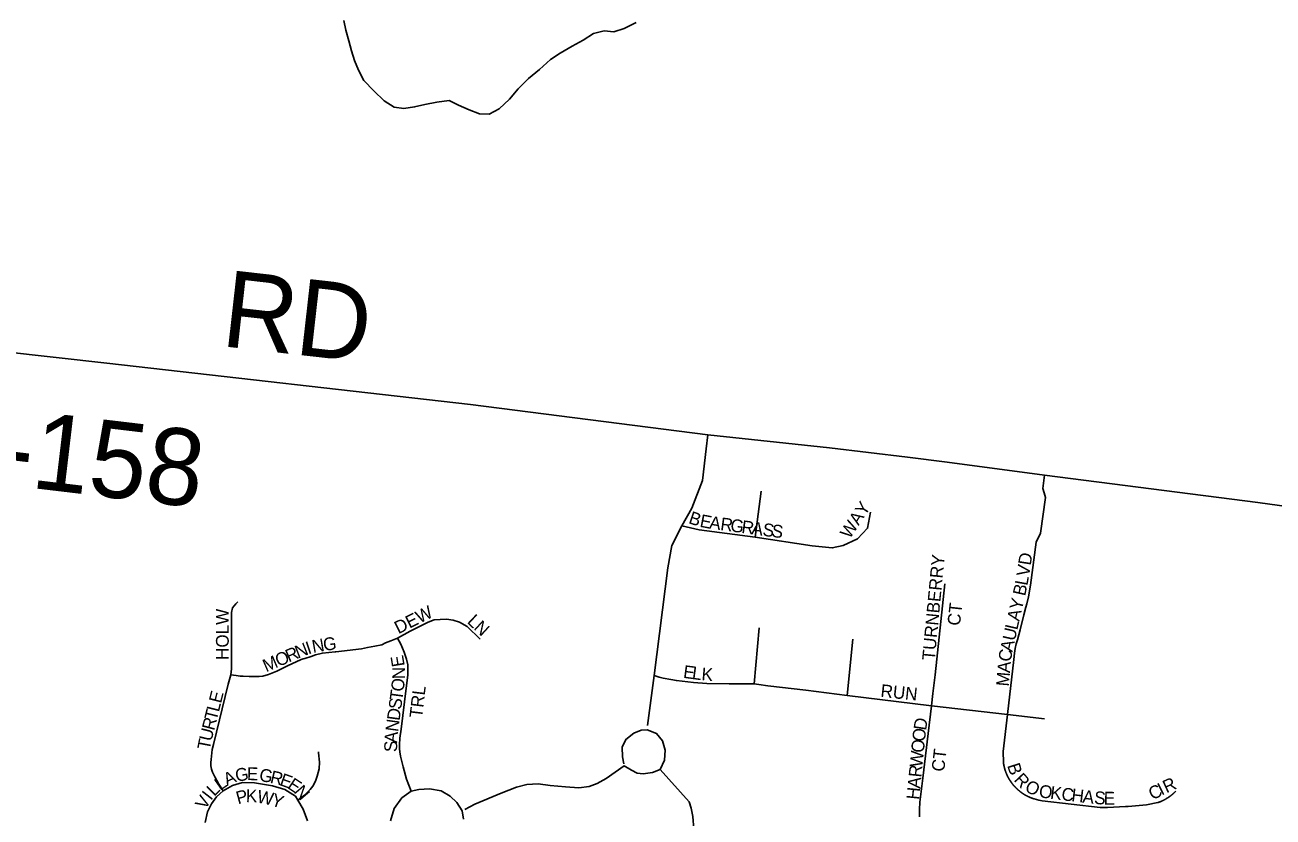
# Model space of a CAD drawing. Extents: x 0 to 1064, y 0 to 440.
# Drawn here: x 240.8 to 255.63, y 114.64 to 124.05 of the extents above; entities that cross this region are included whole.
import ezdxf

# ---------------------------------------------------------------- set-up
doc = ezdxf.new("R2010")
doc.units = 0
for name, color, linetype in [('GM_X_Minor_River', 7, 'Continuous'), ('GM_X_Township_Road', 7, 'Continuous'), ('GM_X_Township_Road_Text', 7, 'Continuous'), ('GM_X_Township_Subdivision', 7, 'Continuous'), ('GM_X_Township_Subdivision_Text', 7, 'Continuous')]:
    doc.layers.add(name, color=color, linetype=linetype)

msp = doc.modelspace()

# ---------------------------------------------------------------- linework, layer by layer
at = {"layer": 'GM_X_Minor_River'}
msp.add_lwpolyline([(248.06, 124.079), (247.919, 124.008), (247.797, 123.968), (247.682, 123.981), (247.553, 123.947), (247.43, 123.87), (247.302, 123.799), (247.16, 123.716), (247.044, 123.639), (246.914, 123.52), (246.784, 123.412), (246.661, 123.293), (246.555, 123.167), (246.432, 123.054), (246.315, 122.989), (246.2, 122.996), (246.079, 123.041), (245.952, 123.098), (245.838, 123.154), (245.692, 123.132), (245.551, 123.104), (245.429, 123.076), (245.301, 123.059), (245.186, 123.073), (245.066, 123.148), (244.946, 123.266), (244.826, 123.389), (244.762, 123.511), (244.715, 123.628), (244.68, 123.744), (244.646, 123.86), (244.612, 123.988), (244.589, 124.104)], dxfattribs=at)
at = {"layer": 'GM_X_Township_Road'}
for points in [[(229.623, 121.297), (233.057, 120.957), (234.045, 120.859), (237.191, 120.545), (237.343, 120.53), (241.771, 120.032), (246.092, 119.543), (248.914, 119.184), (250.359, 119.027), (251.284, 118.916)], [(251.284, 118.916), (251.755, 118.859), (252.912, 118.706), (255.445, 118.378), (257.907, 118.041)]]:
    msp.add_lwpolyline(points, dxfattribs=at)
at = {"layer": 'GM_X_Township_Subdivision'}
for points in [[(248.195, 115.73), (248.274, 116.324), (248.436, 117.602), (248.485, 117.867), (248.605, 118.102), (248.721, 118.314), (248.849, 118.639), (248.893, 119.017), (248.914, 119.184)], [(252.474, 115.862), (252.548, 116.514), (252.557, 116.589), (252.564, 116.647), (252.577, 116.702), (252.59, 116.75), (252.621, 116.868), (252.668, 117.045), (252.691, 117.135), (252.702, 117.177), (252.72, 117.26), (252.745, 117.399), (252.811, 117.908), (252.864, 118.015), (252.924, 118.44), (252.908, 118.493), (252.893, 118.546), (252.912, 118.706)], [(249.473, 117.966), (249.545, 118.516)], [(248.605, 118.102), (248.81, 118.055), (249.473, 117.966), (250.15, 117.864), (250.39, 117.841), (250.521, 117.867), (250.691, 117.948), (250.81, 118.073), (250.845, 118.264)], [(251.568, 115.964), (251.586, 116.11), (251.612, 116.332), (251.727, 117.415)], [(243.156, 114.956), (243.104, 115.037), (243.055, 115.122), (243.03, 115.179), (243.016, 115.214), (243.009, 115.253), (243.009, 115.292), (243.012, 115.328), (243.019, 115.406), (243.026, 115.448), (243.041, 115.508), (243.214, 116.224), (243.246, 116.333), (243.253, 116.404), (243.253, 117.074), (243.267, 117.127), (243.306, 117.176), (243.331, 117.201)], [(243.246, 116.333), (243.31, 116.326), (243.356, 116.319), (243.391, 116.316), (243.462, 116.312), (243.512, 116.312), (243.582, 116.312), (243.625, 116.319), (243.692, 116.337), (243.791, 116.376), (243.919, 116.44), (244.082, 116.514), (244.105, 116.522), (244.124, 116.528), (244.199, 116.549), (244.252, 116.571), (244.333, 116.592), (244.485, 116.606), (244.493, 116.607), (244.797, 116.641), (244.871, 116.656), (244.956, 116.673), (245.038, 116.691), (245.084, 116.712), (245.148, 116.737), (245.225, 116.767), (245.378, 116.85), (245.59, 116.96), (245.661, 116.985), (245.732, 116.992), (245.806, 116.996), (245.888, 116.981), (245.962, 116.96), (246.054, 116.907), (246.206, 116.758)], [(249.462, 116.225), (249.522, 116.891)], [(245.388, 114.951), (245.331, 115.096), (245.292, 115.242), (245.261, 115.367), (245.255, 115.419), (245.249, 115.455), (245.249, 115.501), (245.255, 115.583), (245.268, 115.69), (245.31, 116.012), (245.328, 116.174), (245.35, 116.329), (245.35, 116.381), (245.347, 116.454), (245.332, 116.521), (245.304, 116.603), (245.265, 116.697), (245.225, 116.767)], [(250.568, 116.086), (250.635, 116.755)], [(248.274, 116.324), (248.335, 116.306), (248.381, 116.294), (248.474, 116.277), (248.54, 116.265), (248.743, 116.242), (248.902, 116.23), (249.166, 116.228), (249.462, 116.225), (249.519, 116.219), (249.624, 116.204), (250.078, 116.152), (250.568, 116.086), (251.568, 115.964), (252.474, 115.862)], [(251.427, 114.648), (251.426, 114.734), (251.432, 114.82), (251.466, 115.108), (251.529, 115.637), (251.568, 115.964)], [(252.474, 115.862), (252.422, 115.424), (252.423, 115.293), (252.424, 115.291), (252.424, 115.29), (252.424, 115.288), (252.424, 115.286), (252.425, 115.285), (252.425, 115.283), (252.425, 115.281), (252.425, 115.28), (252.426, 115.278), (252.426, 115.276), (252.426, 115.275), (252.426, 115.273), (252.427, 115.272), (252.427, 115.27), (252.427, 115.268), (252.428, 115.267), (252.428, 115.265), (252.428, 115.263), (252.429, 115.262), (252.429, 115.26), (252.429, 115.259), (252.43, 115.257), (252.43, 115.255), (252.43, 115.254), (252.431, 115.252), (252.431, 115.25), (252.431, 115.249), (252.432, 115.247), (252.432, 115.246), (252.432, 115.244), (252.433, 115.242), (252.433, 115.241), (252.434, 115.239), (252.434, 115.238), (252.434, 115.236), (252.435, 115.234), (252.435, 115.233), (252.436, 115.231), (252.436, 115.229), (252.436, 115.228), (252.437, 115.226), (252.437, 115.225), (252.438, 115.223), (252.438, 115.221), (252.439, 115.22), (252.439, 115.218), (252.439, 115.217), (252.44, 115.215), (252.44, 115.214), (252.441, 115.212), (252.441, 115.21), (252.442, 115.209), (252.442, 115.207), (252.443, 115.206), (252.443, 115.204), (252.444, 115.202), (252.444, 115.201), (252.445, 115.199), (252.445, 115.198), (252.446, 115.196), (252.446, 115.195), (252.447, 115.193), (252.447, 115.191), (252.448, 115.19), (252.449, 115.188), (252.449, 115.187), (252.45, 115.185), (252.45, 115.184), (252.451, 115.182), (252.451, 115.181), (252.452, 115.179), (252.453, 115.177), (252.453, 115.176), (252.454, 115.174), (252.454, 115.173), (252.455, 115.171), (252.456, 115.17), (252.456, 115.168), (252.457, 115.167), (252.457, 115.165), (252.458, 115.164), (252.459, 115.162), (252.459, 115.16), (252.46, 115.159), (252.461, 115.157), (252.461, 115.156), (252.462, 115.154), (252.462, 115.153), (252.463, 115.151), (252.464, 115.15), (252.464, 115.148), (252.465, 115.147), (252.466, 115.145), (252.467, 115.144), (252.467, 115.142), (252.468, 115.141), (252.469, 115.139), (252.469, 115.138), (252.47, 115.136), (252.471, 115.135), (252.471, 115.133), (252.472, 115.132), (252.473, 115.13), (252.474, 115.129), (252.474, 115.127), (252.475, 115.126), (252.476, 115.124), (252.477, 115.123), (252.477, 115.121), (252.478, 115.12), (252.479, 115.119), (252.48, 115.117), (252.48, 115.116), (252.481, 115.114), (252.482, 115.113), (252.483, 115.111), (252.484, 115.11), (252.484, 115.108), (252.485, 115.107), (252.486, 115.105), (252.487, 115.104), (252.488, 115.103), (252.488, 115.101), (252.489, 115.1), (252.49, 115.098), (252.491, 115.097), (252.492, 115.095), (252.493, 115.094), (252.493, 115.093), (252.494, 115.091), (252.495, 115.09), (252.496, 115.088), (252.497, 115.087), (252.498, 115.085), (252.499, 115.084), (252.5, 115.083), (252.5, 115.081), (252.501, 115.08), (252.502, 115.078), (252.503, 115.077), (252.504, 115.076), (252.505, 115.074), (252.506, 115.073), (252.507, 115.071), (252.508, 115.07), (252.509, 115.069), (252.509, 115.067), (252.51, 115.066), (252.511, 115.065), (252.512, 115.063), (252.513, 115.062), (252.514, 115.061), (252.515, 115.059), (252.516, 115.058), (252.517, 115.056), (252.518, 115.055), (252.519, 115.054), (252.52, 115.052), (252.521, 115.051), (252.522, 115.05), (252.523, 115.048), (252.524, 115.047), (252.525, 115.046), (252.526, 115.044), (252.527, 115.043), (252.528, 115.042), (252.529, 115.041), (252.53, 115.039), (252.531, 115.038), (252.532, 115.037), (252.533, 115.035), (252.534, 115.034), (252.535, 115.033), (252.536, 115.031), (252.537, 115.03), (252.538, 115.029), (252.539, 115.028), (252.54, 115.026), (252.541, 115.025), (252.542, 115.024), (252.543, 115.023), (252.545, 115.021), (252.546, 115.02), (252.547, 115.019), (252.548, 115.017), (252.549, 115.016), (252.55, 115.015), (252.551, 115.014), (252.552, 115.013), (252.553, 115.011), (252.554, 115.01), (252.555, 115.009), (252.557, 115.008), (252.558, 115.006), (252.559, 115.005), (252.56, 115.004), (252.561, 115.003), (252.562, 115.002), (252.563, 115), (252.564, 114.999), (252.566, 114.998), (252.567, 114.997), (252.568, 114.996), (252.569, 114.994), (252.57, 114.993), (252.571, 114.992), (252.573, 114.991), (252.574, 114.99), (252.575, 114.988), (252.576, 114.987), (252.577, 114.986), (252.578, 114.985), (252.58, 114.984), (252.581, 114.983), (252.582, 114.982), (252.583, 114.98), (252.584, 114.979), (252.586, 114.978), (252.587, 114.977), (252.588, 114.976), (252.589, 114.975), (252.59, 114.974), (252.592, 114.973), (252.593, 114.971), (252.594, 114.97), (252.595, 114.969), (252.597, 114.968), (252.598, 114.967), (252.599, 114.966), (252.6, 114.965), (252.602, 114.964), (252.603, 114.963), (252.604, 114.962), (252.605, 114.96), (252.607, 114.959), (252.608, 114.958), (252.609, 114.957), (252.61, 114.956), (252.611, 114.956), (252.612, 114.955), (252.613, 114.954), (252.614, 114.953), (252.616, 114.952), (252.617, 114.951), (252.618, 114.95), (252.619, 114.949), (252.621, 114.948), (252.622, 114.947), (252.623, 114.946), (252.625, 114.945), (252.626, 114.944), (252.627, 114.943), (252.629, 114.942), (252.63, 114.941), (252.631, 114.94), (252.633, 114.939), (252.634, 114.938), (252.635, 114.937), (252.637, 114.936), (252.638, 114.935), (252.639, 114.934), (252.641, 114.933), (252.642, 114.932), (252.643, 114.931), (252.645, 114.93), (252.646, 114.929), (252.647, 114.928), (252.649, 114.927), (252.65, 114.926), (252.652, 114.926), (252.653, 114.925), (252.654, 114.924), (252.656, 114.923), (252.657, 114.922), (252.658, 114.921), (252.66, 114.92), (252.661, 114.919), (252.663, 114.918), (252.664, 114.917), (252.665, 114.916), (252.667, 114.916), (252.668, 114.915), (252.67, 114.914), (252.671, 114.913), (252.672, 114.912), (252.674, 114.911), (252.675, 114.91), (252.677, 114.91), (252.678, 114.909), (252.68, 114.908), (252.681, 114.907), (252.682, 114.906), (252.684, 114.905), (252.685, 114.905), (252.687, 114.904), (252.688, 114.903), (252.69, 114.902), (252.691, 114.901), (252.693, 114.901), (252.694, 114.9), (252.695, 114.899), (252.697, 114.898), (252.698, 114.897), (252.7, 114.897), (252.701, 114.896), (252.703, 114.895), (252.704, 114.894), (252.706, 114.894), (252.707, 114.893), (252.709, 114.892), (252.71, 114.891), (252.712, 114.891), (252.713, 114.89), (252.715, 114.889), (252.716, 114.888), (252.718, 114.888), (252.719, 114.887), (252.721, 114.886), (252.722, 114.886), (252.724, 114.885), (252.725, 114.884), (252.727, 114.883), (252.728, 114.883), (252.73, 114.882), (252.731, 114.881), (252.733, 114.881), (252.734, 114.88), (252.736, 114.879), (252.737, 114.879), (252.739, 114.878), (252.74, 114.877), (252.742, 114.877), (252.743, 114.876), (252.745, 114.875), (252.746, 114.875), (252.748, 114.874), (252.749, 114.874), (252.751, 114.873), (252.752, 114.872), (252.754, 114.872), (252.756, 114.871), (252.757, 114.871), (252.759, 114.87), (252.76, 114.869), (252.762, 114.869), (252.763, 114.868), (252.765, 114.868), (252.766, 114.867), (252.768, 114.867), (252.769, 114.866), (252.771, 114.865), (252.773, 114.865), (252.774, 114.864), (252.776, 114.864), (252.777, 114.863), (252.779, 114.863), (252.78, 114.862), (252.782, 114.862), (252.784, 114.861), (252.785, 114.861), (252.787, 114.86), (252.788, 114.86), (252.79, 114.859), (252.846, 114.845), (252.886, 114.839), (253.574, 114.76), (253.575, 114.76), (253.577, 114.76), (253.578, 114.76), (253.58, 114.76), (253.581, 114.759), (253.583, 114.759), (253.585, 114.759), (253.586, 114.759), (253.588, 114.759), (253.59, 114.759), (253.591, 114.759), (253.593, 114.759), (253.594, 114.759), (253.596, 114.759), (253.598, 114.759), (253.599, 114.759), (253.601, 114.759), (253.602, 114.758), (253.604, 114.758), (253.606, 114.758), (253.607, 114.758), (253.609, 114.758), (253.61, 114.758), (253.612, 114.758), (253.614, 114.758), (253.615, 114.758), (253.617, 114.758), (253.619, 114.758), (253.62, 114.758), (253.622, 114.758), (253.623, 114.758), (253.625, 114.758), (253.627, 114.758), (253.628, 114.758), (253.63, 114.758), (253.631, 114.758), (253.633, 114.758), (253.635, 114.758), (253.636, 114.758), (253.638, 114.758), (253.639, 114.758), (253.641, 114.758), (253.643, 114.758), (253.644, 114.758), (253.646, 114.758), (253.648, 114.758), (253.649, 114.758), (253.651, 114.758), (253.652, 114.759), (253.654, 114.759), (253.656, 114.759), (253.657, 114.759), (253.659, 114.759), (253.66, 114.759), (253.661, 114.759), (253.875, 114.769), (253.905, 114.771), (254.123, 114.789), (254.26, 114.817), (254.262, 114.817), (254.263, 114.818), (254.265, 114.819), (254.266, 114.819), (254.268, 114.82), (254.269, 114.82), (254.271, 114.821), (254.273, 114.821), (254.274, 114.822), (254.276, 114.823), (254.277, 114.823), (254.279, 114.824), (254.28, 114.824), (254.282, 114.825), (254.283, 114.826), (254.285, 114.826), (254.286, 114.827), (254.288, 114.827), (254.29, 114.828), (254.291, 114.829), (254.293, 114.829), (254.294, 114.83), (254.296, 114.831), (254.297, 114.831), (254.299, 114.832), (254.3, 114.833), (254.302, 114.833), (254.303, 114.834), (254.305, 114.835), (254.306, 114.835), (254.308, 114.836), (254.309, 114.837), (254.311, 114.837), (254.312, 114.838), (254.314, 114.839), (254.315, 114.839), (254.317, 114.84), (254.318, 114.841), (254.32, 114.842), (254.321, 114.842), (254.323, 114.843), (254.324, 114.844), (254.326, 114.845), (254.327, 114.845), (254.329, 114.846), (254.33, 114.847), (254.332, 114.848), (254.333, 114.848), (254.335, 114.849), (254.336, 114.85), (254.338, 114.851), (254.339, 114.851), (254.341, 114.852), (254.342, 114.853), (254.343, 114.854), (254.345, 114.855), (254.346, 114.855), (254.348, 114.856), (254.349, 114.857), (254.351, 114.858), (254.352, 114.859), (254.354, 114.859), (254.355, 114.86), (254.356, 114.861), (254.357, 114.862), (254.358, 114.862), (254.359, 114.863), (254.361, 114.864), (254.362, 114.865), (254.364, 114.865), (254.365, 114.866), (254.366, 114.867), (254.368, 114.868), (254.369, 114.869), (254.371, 114.87), (254.372, 114.871), (254.373, 114.872), (254.375, 114.872), (254.376, 114.873), (254.378, 114.874), (254.379, 114.875), (254.38, 114.876), (254.382, 114.877), (254.383, 114.878), (254.385, 114.879), (254.386, 114.88), (254.387, 114.881), (254.389, 114.882), (254.39, 114.883), (254.391, 114.883), (254.393, 114.884), (254.394, 114.885), (254.395, 114.886), (254.397, 114.887), (254.398, 114.888), (254.4, 114.889), (254.401, 114.89), (254.402, 114.891), (254.404, 114.892), (254.405, 114.893), (254.406, 114.894), (254.408, 114.895), (254.409, 114.896), (254.41, 114.897), (254.411, 114.898), (254.413, 114.899), (254.414, 114.9), (254.415, 114.901), (254.417, 114.902), (254.418, 114.903), (254.419, 114.904), (254.421, 114.905), (254.422, 114.906), (254.423, 114.907), (254.424, 114.908), (254.426, 114.91), (254.427, 114.911), (254.428, 114.912), (254.43, 114.913), (254.431, 114.914), (254.432, 114.915), (254.433, 114.916), (254.435, 114.917), (254.436, 114.918), (254.437, 114.919), (254.438, 114.92), (254.44, 114.921), (254.441, 114.922), (254.442, 114.924), (254.443, 114.925), (254.445, 114.926), (254.446, 114.927), (254.447, 114.928), (254.448, 114.929), (254.45, 114.93), (254.451, 114.931), (254.452, 114.933), (254.453, 114.934), (254.454, 114.935), (254.456, 114.936), (254.457, 114.937), (254.458, 114.938), (254.459, 114.939), (254.46, 114.941), (254.462, 114.942), (254.463, 114.943), (254.464, 114.944), (254.465, 114.945), (254.466, 114.946), (254.467, 114.948), (254.469, 114.949), (254.47, 114.95), (254.471, 114.951), (254.473, 114.953)], [(252.474, 115.862), (252.91, 115.811)], [(246.024, 114.733), (246.144, 114.796), (246.456, 114.929), (246.638, 115), (246.764, 115.033), (246.898, 115.041), (247.04, 115.02), (247.223, 115.003), (247.381, 114.992), (247.501, 115.009), (247.596, 115.044), (247.706, 115.101), (247.919, 115.252), (248.006, 115.2), (248.073, 115.164), (248.145, 115.156), (248.257, 115.172), (248.345, 115.209), (248.399, 115.322), (248.407, 115.437), (248.375, 115.551), (248.303, 115.636), (248.193, 115.681), (248.192, 115.682), (248.121, 115.675), (248.033, 115.64), (247.94, 115.566), (247.894, 115.475), (247.899, 115.358), (247.916, 115.276)], [(244.042, 114.846), (244.12, 114.905), (244.19, 114.97), (244.219, 115.01), (244.25, 115.069), (244.273, 115.129), (244.295, 115.216), (244.299, 115.297), (244.289, 115.406), (244.288, 115.418)], [(247.161, 112.138), (247.012, 112.208), (246.85, 112.26), (246.785, 112.256), (246.719, 112.221), (246.688, 112.173), (246.684, 112.116), (246.714, 112.041), (246.776, 111.998), (246.859, 111.998), (247.347, 112.162), (247.853, 112.33), (248.116, 112.488), (248.348, 112.746), (248.523, 113.079), (248.615, 113.504), (248.628, 113.701), (248.746, 114.502), (248.733, 114.651), (248.715, 114.752), (248.689, 114.826), (248.345, 115.209)], [(244.155, 114.6), (244.104, 114.739), (244.042, 114.846), (244.016, 114.891), (243.887, 114.973), (243.742, 115.017), (243.528, 115.05), (243.383, 115.054), (243.267, 115.02), (243.156, 114.956), (243.074, 114.884), (243.017, 114.8), (242.969, 114.708), (242.942, 114.58)], [(246.011, 114.618), (245.993, 114.72), (245.932, 114.818), (245.852, 114.891), (245.743, 114.957), (245.607, 114.979), (245.479, 114.97), (245.388, 114.951), (245.279, 114.872), (245.187, 114.747), (245.143, 114.599)]]:
    msp.add_lwpolyline(points, dxfattribs=at)

# ---------------------------------------------------------------- texts
at = {"layer": 'GM_X_Township_Road_Text'}
for s, rotation, p in [('RD', 353.5503, (243.116, 120.238)), ('T-158', 353.2238, (239.717, 118.69))]:
    msp.add_text(s, height=0.9091, rotation=rotation, dxfattribs=at).set_placement(p)
at = {"layer": 'GM_X_Township_Subdivision_Text'}
for s, height, rotation, p in [('WAY', 0.1515, 56.8213, (250.599, 117.939)), ('B', 0.152, 341.2886, (248.674, 118.136)), ('E', 0.152, 349.0346, (248.809, 118.092)), ('A', 0.152, 352.3376, (248.923, 118.07)), ('R', 0.152, 352.3955, (249.055, 118.053)), ('G', 0.152, 352.3947, (249.174, 118.037)), ('R', 0.152, 352.419, (249.306, 118.019)), ('A', 0.152, 352.3924, (249.425, 118.003)), ('S', 0.152, 352.4254, (249.557, 117.986)), ('S', 0.152, 352.4108, (249.663, 117.972)), ('TURNBERRY', 0.1515, 84.56, (251.608, 116.499)), ('D', 0.152, 81.3753, (252.748, 117.627)), ('V', 0.152, 81.3306, (252.728, 117.495)), ('L', 0.152, 79.9544, (252.708, 117.386)), ('B', 0.152, 77.4067, (252.681, 117.262)), ('DEW', 0.1515, 26.5738, (245.237, 116.815)), ('CT', 0.1515, 83.6518, (251.907, 116.911)), ('Y', 0.152, 77.0824, (252.642, 117.092)), ('HOLW', 0.1515, 90, (243.221, 116.51)), ('L', 0.152, 316.7193, (246.044, 116.956)), ('N', 0.152, 317.4175, (246.123, 116.881)), ('A', 0.152, 77.1231, (252.612, 116.962)), ('U', 0.152, 77.1037, (252.559, 116.728)), ('L', 0.152, 77.077, (252.588, 116.858)), ('N', 0.152, 21.4848, (244.043, 116.526)), ('I', 0.152, 18.1309, (244.165, 116.574)), ('N', 0.152, 10.0624, (244.223, 116.593)), ('G', 0.152, 8.0467, (244.353, 116.616)), ('A', 0.152, 77.4427, (252.53, 116.598)), ('M', 0.152, 23.3373, (243.665, 116.363)), ('O', 0.152, 23.3475, (243.812, 116.426)), ('R', 0.152, 23.3485, (243.934, 116.479)), ('E', 0.152, 99.2807, (245.313, 116.441)), ('C', 0.152, 81.468, (252.512, 116.482)), ('N', 0.152, 90.4437, (245.316, 116.282)), ('E', 0.152, 352.631, (248.614, 116.298)), ('L', 0.152, 352.6339, (248.719, 116.284)), ('K', 0.152, 355.4512, (248.833, 116.27)), ('A', 0.152, 85.1202, (252.501, 116.352)), ('O', 0.152, 82.2928, (245.296, 116.127)), ('M', 0.152, 85.1305, (252.488, 116.192)), ('E', 0.152, 75.6722, (243.129, 115.988)), ('T', 0.152, 82.2717, (245.282, 116.021)), ('TRL', 0.1515, 83.1527, (245.517, 115.816)), ('RUN', 0.1515, 354.0969, (250.959, 116.072)), ('L', 0.152, 75.6722, (243.103, 115.885)), ('S', 0.152, 82.2978, (245.268, 115.915)), ('R', 0.152, 75.6693, (243.047, 115.665)), ('T', 0.152, 75.6722, (243.076, 115.782)), ('N', 0.152, 82.2624, (245.232, 115.651)), ('D', 0.152, 82.2704, (245.25, 115.783)), ('D', 0.152, 81.6195, (251.505, 115.667)), ('U', 0.152, 76.1387, (243.015, 115.536)), ('A', 0.152, 85.4487, (245.221, 115.52)), ('O', 0.152, 83.5391, (251.49, 115.535)), ('T', 0.152, 78.9205, (242.995, 115.434)), ('S', 0.152, 89.7268, (245.221, 115.416)), ('O', 0.152, 84.2633, (251.477, 115.403)), ('W', 0.152, 84.2743, (251.46, 115.231)), ('CT', 0.1515, 83.6518, (251.72, 115.178)), ('G', 0.152, 9.4192, (243.311, 115.063)), ('E', 0.152, 358.4969, (243.435, 115.084)), ('G', 0.152, 349.7362, (243.575, 115.076)), ('R', 0.152, 84.2846, (251.448, 115.111)), ('B', 0.152, 287.5439, (252.467, 115.258)), ('L', 0.152, 35.0614, (243.119, 114.953)), ('A', 0.152, 24.6194, (243.2, 115.011)), ('R', 0.152, 346.7942, (243.704, 115.052)), ('E', 0.152, 340.2083, (243.816, 115.026)), ('E', 0.152, 326.5145, (243.908, 114.994)), ('A', 0.152, 84.2927, (251.435, 114.979)), ('R', 0.152, 313.2411, (252.54, 115.08)), ('O', 0.152, 332.8607, (252.667, 114.959)), ('R', 0.152, 24.6751, (254.36, 114.926)), ('V', 0.152, 59.2874, (242.944, 114.724)), ('I', 0.152, 52.1595, (243.01, 114.834)), ('L', 0.152, 44.2273, (243.047, 114.883)), ('P', 0.152, 15.0634, (243.331, 114.795)), ('K', 0.152, 358.404, (243.423, 114.822)), ('W', 0.152, 348.7131, (243.549, 114.819)), ('Y', 0.152, 341.7516, (243.715, 114.786)), ('N', 0.152, 310.2954, (243.988, 114.943)), ('H', 0.152, 84.2633, (251.421, 114.846)), ('O', 0.152, 352.1337, (252.839, 114.881)), ('K', 0.152, 353.096, (252.974, 114.863)), ('C', 0.152, 353.3459, (253.107, 114.846)), ('H', 0.152, 353.3412, (253.226, 114.833)), ('A', 0.152, 353.3412, (253.358, 114.817)), ('S', 0.152, 355.7843, (253.498, 114.801)), ('E', 0.152, 359.5061, (253.615, 114.793)), ('C', 0.152, 27.2926, (254.196, 114.842)), ('I', 0.152, 27.2883, (254.303, 114.897))]:
    msp.add_text(s, height=height, rotation=rotation, dxfattribs=at).set_placement(p)

doc.saveas('drawing.dxf')
